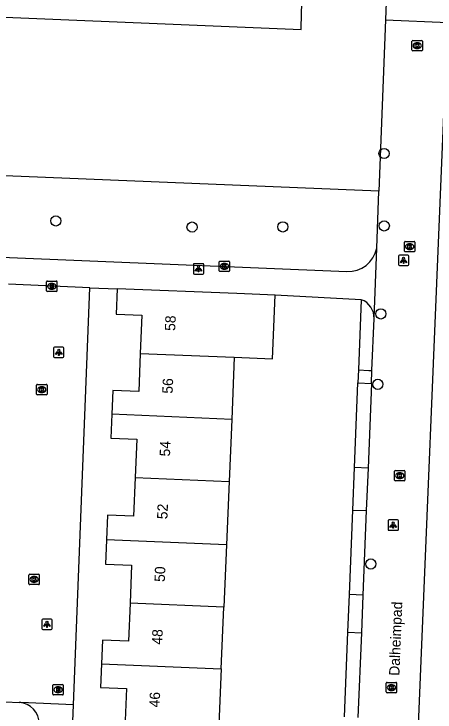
# Model space of a CAD drawing. Extents: x 160787 to 161428, y 386828 to 387483.
# Drawn here: x 161100.5 to 161141.1, y 387311.6 to 387378.7 of the extents above; entities that cross this region are included whole.
import ezdxf

# ---------------------------------------------------------------- set-up
doc = ezdxf.new("R2010")
doc.units = 0
for name, color, linetype in [('IMGEO_Boom', 7, 'Continuous'), ('IMGEO_Brandkraan', 7, 'Continuous'), ('IMGEO_Groenvoorziening', 7, 'Continuous'), ('IMGEO_Haag', 7, 'Continuous'), ('IMGEO_Kolk', 7, 'Continuous'), ('IMGEO_Lichtpunt', 7, 'Continuous'), ('IMGEO_Openbare_ruimte_label', 7, 'Continuous'), ('IMGEO_Pand', 7, 'Continuous'), ('IMGEO_Pand_nummerreeks', 7, 'Continuous'), ('IMGEO_Rioolput', 7, 'Continuous'), ('IMGEO_Voetpad_open', 7, 'Continuous')]:
    doc.layers.add(name, color=color, linetype=linetype)

msp = doc.modelspace()

# ---------------------------------------------------------------- linework, layer by layer
at = {"layer": 'IMGEO_Boom'}
for centre in [(161136.17, 387365.293), (161104.575, 387358.808), (161117.69, 387358.225), (161126.433, 387358.237), (161136.189, 387358.331), (161135.856, 387349.871), (161135.572, 387343.101), (161134.895, 387325.825)]:
    msp.add_circle(centre, 0.489, dxfattribs=at)
at = {"layer": 'IMGEO_Brandkraan'}
for p, q in [((161104.294, 387313.304), (161104.294, 387314.156)), ((161104.369, 387314.23), (161105.221, 387314.23)), ((161104.782, 387314.01), (161104.807, 387314.01)), ((161105.295, 387314.156), (161105.295, 387313.304)), ((161105.221, 387313.23), (161104.369, 387313.23)), ((161104.805, 387313.45), (161104.78, 387313.45))]:
    msp.add_line(p, q, dxfattribs=at)
for points in [[(161104.294, 387313.304), (161104.294, 387314.156)], [(161104.369, 387314.23), (161105.221, 387314.23)], [(161104.642, 387313.93), (161104.642, 387313.53), (161104.855, 387313.53)], [(161104.873, 387313.93), (161104.642, 387313.93)], [(161104.821, 387313.849), (161104.767, 387313.849), (161104.767, 387313.773)], [(161104.767, 387313.773), (161104.82, 387313.773)], [(161105.295, 387314.156), (161105.295, 387313.304)], [(161105.221, 387313.23), (161104.369, 387313.23)], [(161104.829, 387313.697), (161104.767, 387313.697), (161104.767, 387313.616)], [(161104.767, 387313.616), (161104.829, 387313.616)]]:
    msp.add_lwpolyline(points, dxfattribs=at)
for centre, radius, start, end in [((161104.371, 387314.154), 0.0765, 91.55205, 178.44795), ((161104.371, 387314.154), 0.0765, 91.55205, 178.44795), ((161104.822, 387313.811), 0.0379, 267.82845, 90.93552), ((161104.877, 387313.785), 0.145, 59.4692, 91.53667), ((161104.902, 387313.832), 0.0922, 285.51372, 58.15012), ((161104.907, 387313.64), 0.105, 301.31148, 78.98903), ((161105.219, 387314.154), 0.0765, 1.55205, 88.44795), ((161105.219, 387314.154), 0.0765, 1.55205, 88.44795), ((161104.371, 387313.306), 0.0765, 181.55205, 268.44795), ((161104.371, 387313.306), 0.0765, 181.55205, 268.44795), ((161104.83, 387313.656), 0.0404, 269.87594, 90.50774), ((161104.861, 387313.781), 0.251, 268.66757, 293.53466), ((161105.219, 387313.306), 0.0765, 271.55205, 358.44795), ((161105.219, 387313.306), 0.0765, 271.55205, 358.44795)]:
    msp.add_arc(centre, radius, start, end, dxfattribs=at)
for centre, major_axis, ratio, start_param, end_param in [((161104.781, 387313.73), (-0.387, 0.002), 0.722429, 4.712389, 7.853982), ((161104.806, 387313.73), (-0.39, 0.002), 0.717154, 1.570796, 4.712389)]:
    msp.add_ellipse(centre, major_axis=major_axis, ratio=ratio, start_param=start_param, end_param=end_param, dxfattribs=at)
at = {"layer": 'IMGEO_Groenvoorziening'}
for points in [[(161008.748, 387366.924), (161009.476, 387382.188), (161128.182, 387377.234), (161128.239, 387378.788), (161128.303, 387380.548), (161128.699, 387391.45)], [(161135.672, 387361.673), (161099.661, 387363.163)]]:
    msp.add_lwpolyline(points, dxfattribs=at)
at = {"layer": 'IMGEO_Haag'}
for points in [[(161133.977, 387351.235), (161133.705, 387344.483)], [(161133.328, 387335.1), (161133.655, 387343.234)], [(161132.836, 387322.88), (161133.163, 387331.014)], [(161132.363, 387311.119), (161132.69, 387319.253)]]:
    msp.add_lwpolyline(points, dxfattribs=at)
at = {"layer": 'IMGEO_Kolk'}
for p, q in [((161138.934, 387376.166), (161139.786, 387376.166)), ((161138.859, 387375.24), (161138.859, 387376.092)), ((161139.347, 387375.946), (161139.372, 387375.946)), ((161139.86, 387376.092), (161139.86, 387375.24)), ((161139.786, 387375.166), (161138.934, 387375.166)), ((161139.37, 387375.386), (161139.345, 387375.386)), ((161138.134, 387355.919), (161138.134, 387356.771)), ((161138.209, 387356.845), (161139.061, 387356.845)), ((161139.135, 387356.771), (161139.135, 387355.919)), ((161138.645, 387356.065), (161138.62, 387356.065)), ((161138.622, 387356.625), (161138.647, 387356.625)), ((161139.061, 387355.845), (161138.209, 387355.845)), ((161120.3, 387354.023), (161120.3, 387354.875)), ((161120.375, 387354.949), (161121.227, 387354.949)), ((161120.788, 387354.729), (161120.813, 387354.729)), ((161121.301, 387354.875), (161121.301, 387354.023)), ((161120.811, 387354.169), (161120.786, 387354.169)), ((161121.227, 387353.949), (161120.375, 387353.949)), ((161102.73, 387342.165), (161102.73, 387343.017)), ((161102.805, 387343.091), (161103.657, 387343.091)), ((161103.218, 387342.871), (161103.243, 387342.871)), ((161103.731, 387343.017), (161103.731, 387342.165)), ((161103.657, 387342.091), (161102.805, 387342.091)), ((161103.241, 387342.311), (161103.216, 387342.311)), ((161137.183, 387333.892), (161137.183, 387334.744)), ((161137.258, 387334.818), (161138.11, 387334.818)), ((161137.671, 387334.598), (161137.696, 387334.598)), ((161138.184, 387334.744), (161138.184, 387333.892)), ((161137.694, 387334.038), (161137.669, 387334.038)), ((161138.11, 387333.818), (161137.258, 387333.818)), ((161101.991, 387323.911), (161101.991, 387324.763)), ((161102.066, 387324.837), (161102.918, 387324.837)), ((161102.479, 387324.617), (161102.504, 387324.617)), ((161102.992, 387324.763), (161102.992, 387323.911)), ((161102.918, 387323.837), (161102.066, 387323.837)), ((161102.502, 387324.057), (161102.477, 387324.057)), ((161136.457, 387314.442), (161137.309, 387314.442)), ((161136.382, 387313.516), (161136.382, 387314.368)), ((161136.87, 387314.222), (161136.895, 387314.222)), ((161137.383, 387314.368), (161137.383, 387313.516)), ((161137.309, 387313.442), (161136.457, 387313.442)), ((161136.893, 387313.662), (161136.868, 387313.662))]:
    msp.add_line(p, q, dxfattribs=at)
for points in [[(161138.934, 387376.166), (161139.786, 387376.166)], [(161138.859, 387375.24), (161138.859, 387376.092)], [(161139.18, 387375.866), (161139.303, 387375.866), (161139.303, 387375.715), (161139.433, 387375.866), (161139.597, 387375.866), (161139.451, 387375.715), (161139.604, 387375.466), (161139.452, 387375.466), (161139.367, 387375.63), (161139.303, 387375.563), (161139.303, 387375.466), (161139.18, 387375.466), (161139.18, 387375.866)], [(161139.86, 387376.092), (161139.86, 387375.24)], [(161139.786, 387375.166), (161138.934, 387375.166)], [(161138.134, 387355.919), (161138.134, 387356.771)], [(161138.209, 387356.845), (161139.061, 387356.845)], [(161139.135, 387356.771), (161139.135, 387355.919)], [(161138.455, 387356.545), (161138.578, 387356.545), (161138.578, 387356.394), (161138.708, 387356.545), (161138.872, 387356.545), (161138.726, 387356.394), (161138.879, 387356.145), (161138.727, 387356.145), (161138.642, 387356.309), (161138.578, 387356.242), (161138.578, 387356.145), (161138.455, 387356.145), (161138.455, 387356.545)], [(161139.061, 387355.845), (161138.209, 387355.845)], [(161120.3, 387354.023), (161120.3, 387354.875)], [(161120.375, 387354.949), (161121.227, 387354.949)], [(161121.301, 387354.875), (161121.301, 387354.023)], [(161120.621, 387354.649), (161120.744, 387354.649), (161120.744, 387354.498), (161120.874, 387354.649), (161121.038, 387354.649), (161120.892, 387354.498), (161121.045, 387354.249), (161120.893, 387354.249), (161120.808, 387354.413), (161120.744, 387354.346), (161120.744, 387354.249), (161120.621, 387354.249), (161120.621, 387354.649)], [(161121.227, 387353.949), (161120.375, 387353.949)], [(161102.73, 387342.165), (161102.73, 387343.017)], [(161102.805, 387343.091), (161103.657, 387343.091)], [(161103.051, 387342.791), (161103.174, 387342.791), (161103.174, 387342.64), (161103.304, 387342.791), (161103.468, 387342.791), (161103.322, 387342.64), (161103.475, 387342.391), (161103.323, 387342.391), (161103.238, 387342.555), (161103.174, 387342.488), (161103.174, 387342.391), (161103.051, 387342.391), (161103.051, 387342.791)], [(161103.731, 387343.017), (161103.731, 387342.165)], [(161103.657, 387342.091), (161102.805, 387342.091)], [(161137.183, 387333.892), (161137.183, 387334.744)], [(161137.258, 387334.818), (161138.11, 387334.818)], [(161137.504, 387334.518), (161137.627, 387334.518), (161137.627, 387334.367), (161137.757, 387334.518), (161137.921, 387334.518), (161137.775, 387334.367), (161137.928, 387334.118), (161137.776, 387334.118), (161137.691, 387334.282), (161137.627, 387334.215), (161137.627, 387334.118), (161137.504, 387334.118), (161137.504, 387334.518)], [(161138.184, 387334.744), (161138.184, 387333.892)], [(161138.11, 387333.818), (161137.258, 387333.818)], [(161101.991, 387323.911), (161101.991, 387324.763)], [(161102.066, 387324.837), (161102.918, 387324.837)], [(161102.312, 387324.537), (161102.435, 387324.537), (161102.435, 387324.386), (161102.565, 387324.537), (161102.729, 387324.537), (161102.583, 387324.386), (161102.736, 387324.137), (161102.584, 387324.137), (161102.499, 387324.301), (161102.435, 387324.234), (161102.435, 387324.137), (161102.312, 387324.137), (161102.312, 387324.537)], [(161102.992, 387324.763), (161102.992, 387323.911)], [(161102.918, 387323.837), (161102.066, 387323.837)], [(161136.457, 387314.442), (161137.309, 387314.442)], [(161136.382, 387313.516), (161136.382, 387314.368)], [(161136.703, 387314.142), (161136.826, 387314.142), (161136.826, 387313.991), (161136.956, 387314.142), (161137.12, 387314.142), (161136.974, 387313.991), (161137.127, 387313.742), (161136.975, 387313.742), (161136.89, 387313.906), (161136.826, 387313.839), (161136.826, 387313.742), (161136.703, 387313.742), (161136.703, 387314.142)], [(161137.383, 387314.368), (161137.383, 387313.516)], [(161137.309, 387313.442), (161136.457, 387313.442)]]:
    msp.add_lwpolyline(points, dxfattribs=at)
for centre, start, end in [((161138.936, 387376.09), 91.55205, 178.44795), ((161138.936, 387376.09), 91.55205, 178.44795), ((161139.784, 387376.09), 1.55205, 88.44795), ((161139.784, 387376.09), 1.55205, 88.44795), ((161138.936, 387375.242), 181.55205, 268.44795), ((161138.936, 387375.242), 181.55205, 268.44795), ((161139.784, 387375.242), 271.55205, 358.44795), ((161139.784, 387375.242), 271.55205, 358.44795), ((161138.211, 387356.769), 91.55205, 178.44795), ((161138.211, 387356.769), 91.55205, 178.44795), ((161139.059, 387356.769), 1.55205, 88.44795), ((161139.059, 387356.769), 1.55205, 88.44795), ((161138.211, 387355.921), 181.55205, 268.44795), ((161138.211, 387355.921), 181.55205, 268.44795), ((161139.059, 387355.921), 271.55205, 358.44795), ((161139.059, 387355.921), 271.55205, 358.44795), ((161120.377, 387354.873), 91.55205, 178.44795), ((161120.377, 387354.873), 91.55205, 178.44795), ((161121.225, 387354.873), 1.55205, 88.44795), ((161121.225, 387354.873), 1.55205, 88.44795), ((161120.377, 387354.025), 181.55205, 268.44795), ((161120.377, 387354.025), 181.55205, 268.44795), ((161121.225, 387354.025), 271.55205, 358.44795), ((161121.225, 387354.025), 271.55205, 358.44795), ((161102.807, 387343.015), 91.55205, 178.44795), ((161102.807, 387343.015), 91.55205, 178.44795), ((161103.655, 387343.015), 1.55205, 88.44795), ((161103.655, 387343.015), 1.55205, 88.44795), ((161102.807, 387342.167), 181.55205, 268.44795), ((161102.807, 387342.167), 181.55205, 268.44795), ((161103.655, 387342.167), 271.55205, 358.44795), ((161103.655, 387342.167), 271.55205, 358.44795), ((161137.26, 387334.742), 91.55205, 178.44795), ((161137.26, 387334.742), 91.55205, 178.44795), ((161138.108, 387334.742), 1.55205, 88.44795), ((161138.108, 387334.742), 1.55205, 88.44795), ((161137.26, 387333.894), 181.55205, 268.44795), ((161137.26, 387333.894), 181.55205, 268.44795), ((161138.108, 387333.894), 271.55205, 358.44795), ((161138.108, 387333.894), 271.55205, 358.44795), ((161102.068, 387324.761), 91.55205, 178.44795), ((161102.068, 387324.761), 91.55205, 178.44795), ((161102.916, 387324.761), 1.55205, 88.44795), ((161102.916, 387324.761), 1.55205, 88.44795), ((161102.068, 387323.913), 181.55205, 268.44795), ((161102.068, 387323.913), 181.55205, 268.44795), ((161102.916, 387323.913), 271.55205, 358.44795), ((161102.916, 387323.913), 271.55205, 358.44795), ((161136.459, 387314.366), 91.55205, 178.44795), ((161136.459, 387314.366), 91.55205, 178.44795), ((161137.307, 387314.366), 1.55205, 88.44795), ((161137.307, 387314.366), 1.55205, 88.44795), ((161136.459, 387313.518), 181.55205, 268.44795), ((161136.459, 387313.518), 181.55205, 268.44795), ((161137.307, 387313.518), 271.55205, 358.44795), ((161137.307, 387313.518), 271.55205, 358.44795)]:
    msp.add_arc(centre, 0.0765, start, end, dxfattribs=at)
for centre, major_axis, ratio, start_param, end_param in [((161139.346, 387375.666), (-0.387, 0.002), 0.722429, 4.712389, 7.853982), ((161139.371, 387375.666), (-0.39, 0.002), 0.717154, 1.570796, 4.712389), ((161138.621, 387356.345), (-0.387, 0.002), 0.722429, 4.712389, 7.853982), ((161138.646, 387356.345), (-0.39, 0.002), 0.717154, 1.570796, 4.712389), ((161120.787, 387354.449), (-0.387, 0.002), 0.722429, 4.712389, 7.853982), ((161120.812, 387354.449), (-0.39, 0.002), 0.717154, 1.570796, 4.712389), ((161103.217, 387342.591), (-0.387, 0.002), 0.722429, 4.712389, 7.853982), ((161103.242, 387342.591), (-0.39, 0.002), 0.717154, 1.570796, 4.712389), ((161137.67, 387334.318), (-0.387, 0.002), 0.722429, 4.712389, 7.853982), ((161137.695, 387334.318), (-0.39, 0.002), 0.717154, 1.570796, 4.712389), ((161102.478, 387324.337), (-0.387, 0.002), 0.722429, 4.712389, 7.853982), ((161102.503, 387324.337), (-0.39, 0.002), 0.717154, 1.570796, 4.712389), ((161136.869, 387313.942), (-0.387, 0.002), 0.722429, 4.712389, 7.853982), ((161136.894, 387313.942), (-0.39, 0.002), 0.717154, 1.570796, 4.712389)]:
    msp.add_ellipse(centre, major_axis=major_axis, ratio=ratio, start_param=start_param, end_param=end_param, dxfattribs=at)
at = {"layer": 'IMGEO_Lichtpunt'}
for p, q in [((161137.55, 387355.422), (161137.55, 387354.615)), ((161137.55, 387355.422), (161137.55, 387354.615)), ((161138.452, 387355.517), (161137.644, 387355.517)), ((161138.452, 387355.517), (161137.644, 387355.517)), ((161138.546, 387354.615), (161138.546, 387355.422)), ((161138.546, 387354.615), (161138.546, 387355.422)), ((161118.718, 387354.703), (161117.91, 387354.703)), ((161118.718, 387354.703), (161117.91, 387354.703)), ((161117.816, 387354.608), (161117.816, 387353.801)), ((161117.816, 387354.608), (161117.816, 387353.801)), ((161118.812, 387353.801), (161118.812, 387354.608)), ((161118.812, 387353.801), (161118.812, 387354.608)), ((161137.644, 387354.521), (161138.452, 387354.521)), ((161137.644, 387354.521), (161138.452, 387354.521)), ((161117.91, 387353.707), (161118.718, 387353.707)), ((161117.91, 387353.707), (161118.718, 387353.707)), ((161105.265, 387346.682), (161104.457, 387346.682)), ((161105.265, 387346.682), (161104.457, 387346.682)), ((161104.363, 387346.587), (161104.363, 387345.78)), ((161104.363, 387346.587), (161104.363, 387345.78)), ((161105.359, 387345.78), (161105.359, 387346.587)), ((161105.359, 387345.78), (161105.359, 387346.587)), ((161104.457, 387345.686), (161105.265, 387345.686)), ((161104.457, 387345.686), (161105.265, 387345.686)), ((161136.553, 387329.965), (161136.553, 387329.158)), ((161136.553, 387329.965), (161136.553, 387329.158)), ((161137.455, 387330.06), (161136.647, 387330.06)), ((161137.455, 387330.06), (161136.647, 387330.06)), ((161137.549, 387329.158), (161137.549, 387329.965)), ((161137.549, 387329.158), (161137.549, 387329.965)), ((161136.647, 387329.064), (161137.455, 387329.064)), ((161136.647, 387329.064), (161137.455, 387329.064)), ((161103.227, 387320.432), (161103.227, 387319.625)), ((161103.227, 387320.432), (161103.227, 387319.625)), ((161104.129, 387320.527), (161103.321, 387320.527)), ((161104.129, 387320.527), (161103.321, 387320.527)), ((161104.223, 387319.625), (161104.223, 387320.432)), ((161104.223, 387319.625), (161104.223, 387320.432)), ((161103.321, 387319.531), (161104.129, 387319.531)), ((161103.321, 387319.531), (161104.129, 387319.531))]:
    msp.add_line(p, q, dxfattribs=at)
for points in [[(161137.924, 387355.086), (161137.963, 387355.058), (161137.775, 387354.796), (161137.737, 387354.823), (161137.924, 387355.086)], [(161138.026, 387355.038), (161138.073, 387355.038), (161138.073, 387354.716), (161138.026, 387354.716), (161138.026, 387355.038)], [(161138.136, 387355.058), (161138.174, 387355.085), (161138.361, 387354.823), (161138.322, 387354.795), (161138.136, 387355.058)], [(161118.19, 387354.272), (161118.229, 387354.244), (161118.041, 387353.982), (161118.003, 387354.009), (161118.19, 387354.272)], [(161118.292, 387354.224), (161118.339, 387354.224), (161118.339, 387353.902), (161118.292, 387353.902), (161118.292, 387354.224)], [(161118.402, 387354.244), (161118.44, 387354.271), (161118.627, 387354.009), (161118.588, 387353.981), (161118.402, 387354.244)], [(161104.737, 387346.251), (161104.776, 387346.223), (161104.588, 387345.961), (161104.55, 387345.988), (161104.737, 387346.251)], [(161104.839, 387346.203), (161104.886, 387346.203), (161104.886, 387345.881), (161104.839, 387345.881), (161104.839, 387346.203)], [(161104.949, 387346.223), (161104.987, 387346.25), (161105.174, 387345.988), (161105.135, 387345.96), (161104.949, 387346.223)], [(161136.927, 387329.629), (161136.966, 387329.601), (161136.778, 387329.339), (161136.74, 387329.366), (161136.927, 387329.629)], [(161137.029, 387329.581), (161137.076, 387329.581), (161137.076, 387329.259), (161137.029, 387329.259), (161137.029, 387329.581)], [(161137.139, 387329.601), (161137.177, 387329.628), (161137.364, 387329.366), (161137.325, 387329.338), (161137.139, 387329.601)], [(161103.601, 387320.096), (161103.64, 387320.068), (161103.452, 387319.806), (161103.414, 387319.833), (161103.601, 387320.096)], [(161103.703, 387320.048), (161103.75, 387320.048), (161103.75, 387319.726), (161103.703, 387319.726), (161103.703, 387320.048)], [(161103.813, 387320.068), (161103.851, 387320.095), (161104.038, 387319.833), (161103.999, 387319.805), (161103.813, 387320.068)]]:
    msp.add_lwpolyline(points, dxfattribs=at)
for centre in [(161138.049, 387355.22), (161118.315, 387354.406), (161104.862, 387346.385), (161137.052, 387329.763), (161103.726, 387320.23)]:
    msp.add_circle(centre, 0.0994, dxfattribs=at)
for centre, start, end in [((161137.644, 387355.422), 90, 180), ((161137.644, 387355.422), 90, 180), ((161138.452, 387355.422), 0, 90), ((161138.452, 387355.422), 0, 90), ((161117.91, 387354.608), 90, 180), ((161117.91, 387354.608), 90, 180), ((161118.718, 387354.608), 0, 90), ((161118.718, 387354.608), 0, 90), ((161137.644, 387354.615), 180, 270), ((161137.644, 387354.615), 180, 270), ((161138.452, 387354.615), 270, 0), ((161138.452, 387354.615), 270, 360), ((161117.91, 387353.801), 180, 270), ((161117.91, 387353.801), 180, 270), ((161118.718, 387353.801), 270, 0), ((161118.718, 387353.801), 270, 360), ((161104.457, 387346.587), 90, 180), ((161104.457, 387346.587), 90, 180), ((161105.265, 387346.587), 0, 90), ((161105.265, 387346.587), 0, 90), ((161104.457, 387345.78), 180, 270), ((161104.457, 387345.78), 180, 270), ((161105.265, 387345.78), 270, 0), ((161105.265, 387345.78), 270, 360), ((161136.647, 387329.965), 90, 180), ((161136.647, 387329.965), 90, 180), ((161137.455, 387329.965), 0, 90), ((161137.455, 387329.965), 0, 90), ((161136.647, 387329.158), 180, 270), ((161136.647, 387329.158), 180, 270), ((161137.455, 387329.158), 270, 0), ((161137.455, 387329.158), 270, 360), ((161103.321, 387320.432), 90, 180), ((161103.321, 387320.432), 90, 180), ((161104.129, 387320.432), 0, 90), ((161104.129, 387320.432), 0, 90), ((161103.321, 387319.625), 180, 270), ((161103.321, 387319.625), 180, 270), ((161104.129, 387319.625), 270, 0), ((161104.129, 387319.625), 270, 360)]:
    msp.add_arc(centre, 0.0946, start, end, dxfattribs=at)
at = {"layer": 'IMGEO_Pand'}
for points in [[(161110.496, 387352.292), (161110.398, 387349.854), (161112.851, 387349.755), (161112.704, 387346.08)], [(161125.69, 387351.675), (161122.013, 387351.83), (161110.496, 387352.292)], [(161121.755, 387345.698), (161125.432, 387345.543), (161125.69, 387351.675)], [(161112.704, 387346.08), (161112.556, 387342.403), (161110.06, 387342.503), (161109.968, 387340.22)], [(161112.704, 387346.08), (161121.755, 387345.698)], [(161121.755, 387345.698), (161121.504, 387339.734)], [(161109.968, 387340.22), (161109.876, 387337.937), (161112.362, 387337.837), (161112.213, 387334.125)], [(161121.504, 387339.734), (161109.968, 387340.22)], [(161121.504, 387339.734), (161121.251, 387333.744)], [(161112.213, 387334.125), (161112.064, 387330.416), (161109.545, 387330.518), (161109.45, 387328.16)], [(161112.213, 387334.125), (161121.251, 387333.744)], [(161121.251, 387333.744), (161120.996, 387327.673)], [(161109.45, 387328.16), (161109.355, 387325.8), (161111.877, 387325.698), (161111.731, 387322.052)], [(161120.996, 387327.673), (161109.45, 387328.16)], [(161120.996, 387327.673), (161120.743, 387321.672)], [(161111.731, 387322.052), (161111.584, 387318.404), (161109.073, 387318.505), (161108.982, 387316.222)], [(161120.743, 387321.672), (161111.731, 387322.052)], [(161120.493, 387315.737), (161120.743, 387321.672)], [(161108.982, 387316.222), (161108.89, 387313.938), (161111.382, 387313.838), (161111.228, 387310.015)], [(161108.982, 387316.222), (161120.493, 387315.737)], [(161120.493, 387315.737), (161120.236, 387309.635)]]:
    msp.add_lwpolyline(points, dxfattribs=at)
at = {"layer": 'IMGEO_Rioolput'}
for p, q in [((161103.691, 387352.103), (161103.691, 387352.955)), ((161103.766, 387353.029), (161104.618, 387353.029)), ((161104.179, 387352.809), (161104.204, 387352.809)), ((161104.692, 387352.955), (161104.692, 387352.103)), ((161104.618, 387352.029), (161103.766, 387352.029)), ((161104.202, 387352.249), (161104.177, 387352.249))]:
    msp.add_line(p, q, dxfattribs=at)
for points in [[(161103.691, 387352.103), (161103.691, 387352.955)], [(161103.766, 387353.029), (161104.618, 387353.029)], [(161104.28, 387352.727), (161104.028, 387352.729), (161104.028, 387352.329)], [(161104.206, 387352.648), (161104.152, 387352.648), (161104.152, 387352.567)], [(161104.692, 387352.955), (161104.692, 387352.103)], [(161104.618, 387352.029), (161103.766, 387352.029)], [(161104.028, 387352.329), (161104.152, 387352.329), (161104.152, 387352.491), (161104.163, 387352.491)], [(161104.152, 387352.567), (161104.204, 387352.567)], [(161104.21, 387352.462), (161104.281, 387352.329), (161104.421, 387352.329), (161104.356, 387352.455)]]:
    msp.add_lwpolyline(points, dxfattribs=at)
for centre, radius, start, end in [((161103.768, 387352.953), 0.0765, 91.55205, 178.44795), ((161103.768, 387352.953), 0.0765, 91.55205, 178.44795), ((161104.212, 387352.552), 0.0964, 77.00612, 93.18647), ((161104.226, 387352.609), 0.0378, 276.66336, 79.67722), ((161104.279, 387352.617), 0.109, 350.36119, 89.41601), ((161104.616, 387352.953), 0.0765, 1.55205, 88.44795), ((161104.616, 387352.953), 0.0765, 1.55205, 88.44795), ((161103.768, 387352.105), 0.0765, 181.55205, 268.44795), ((161103.768, 387352.105), 0.0765, 181.55205, 268.44795), ((161104.162, 387352.438), 0.0533, 26.02933, 88.69889), ((161104.188, 387352.756), 0.19, 274.7715, 282.96867), ((161104.277, 387352.617), 0.112, 277.58423, 350.98172), ((161104.261, 387352.402), 0.108, 29.51342, 73.79051), ((161104.616, 387352.105), 0.0765, 271.55205, 358.44795), ((161104.616, 387352.105), 0.0765, 271.55205, 358.44795)]:
    msp.add_arc(centre, radius, start, end, dxfattribs=at)
for centre, major_axis, ratio, start_param, end_param in [((161104.178, 387352.529), (-0.387, 0.002), 0.722429, 4.712389, 7.853982), ((161104.203, 387352.529), (-0.39, 0.002), 0.717154, 1.570796, 4.712389)]:
    msp.add_ellipse(centre, major_axis=major_axis, ratio=ratio, start_param=start_param, end_param=end_param, dxfattribs=at)
at = {"layer": 'IMGEO_Voetpad_open'}
for points in [[(161136.742, 387389.388), (161136.744, 387389.221), (161136.73, 387389.054), (161136.309, 387378.159)], [(161136.309, 387378.159), (161135.672, 387361.673)], [(161136.309, 387378.159), (161142.294, 387377.909)], [(161139.046, 387299.512), (161142.214, 387375.996), (161142.215, 387376.018), (161142.294, 387377.909)], [(161135.46, 387356.193), (161135.672, 387361.673)], [(161135.205, 387349.415), (161135.214, 387349.468), (161135.46, 387356.193)], [(161099.335, 387355.327), (161132.597, 387353.946)], [(161107.845, 387352.38), (161100.034, 387352.72)], [(161106.267, 387312.29), (161107.845, 387352.38)], [(161107.845, 387352.38), (161110.496, 387352.292)], [(161133.977, 387351.235), (161125.69, 387351.675)], [(161135.004, 387344.431), (161135.205, 387349.415)], [(161133.705, 387344.483), (161133.655, 387343.234)], [(161133.705, 387344.483), (161134.708, 387344.443), (161135.004, 387344.431)], [(161134.954, 387343.182), (161135.004, 387344.431)], [(161133.655, 387343.234), (161134.954, 387343.182)], [(161134.954, 387343.182), (161134.627, 387335.048)], [(161133.163, 387331.014), (161133.328, 387335.1)], [(161134.627, 387335.048), (161133.328, 387335.1)], [(161134.627, 387335.048), (161134.462, 387330.962)], [(161133.163, 387331.014), (161134.462, 387330.962)], [(161134.462, 387330.962), (161134.135, 387322.828)], [(161132.69, 387319.253), (161132.836, 387322.88)], [(161134.135, 387322.828), (161132.836, 387322.88)], [(161134.135, 387322.828), (161133.989, 387319.201)], [(161132.69, 387319.253), (161133.989, 387319.201)], [(161133.989, 387319.201), (161133.662, 387311.067)], [(161098.379, 387312.62), (161101.064, 387312.508)], [(161106.267, 387312.29), (161101.196, 387312.508), (161101.064, 387312.508)], [(161104.756, 387273.893), (161106.267, 387312.29)]]:
    msp.add_lwpolyline(points, dxfattribs=at)
for centre, radius, start, end in [((161132.711, 387356.748), 2.804, 267.66706, 348.58549), ((161133.394, 387349.518), 1.813, 356.75541, 71.26166), ((161100.953, 387310.487), 2.024, 358.85448, 86.84999)]:
    msp.add_arc(centre, radius, start, end, dxfattribs=at)

# ---------------------------------------------------------------- texts
at = {"layer": 'IMGEO_Openbare_ruimte_label'}
msp.add_text('Dalheimpad', height=1, rotation=87.7071, dxfattribs=at).set_placement((161137.644, 387315.057))
at = {"layer": 'IMGEO_Pand_nummerreeks'}
for s, rotation, p in [('58', 87.62244, (161116.067, 387348.219)), ('56', 87.62363, (161115.816, 387342.183)), ('54', 87.62363, (161115.565, 387336.149)), ('52', 87.62363, (161115.315, 387330.113)), ('50', 87.62363, (161115.066, 387324.086)), ('48', 87.62363, (161114.815, 387318.053)), ('46', 87.62363, (161114.564, 387312.017))]:
    msp.add_text(s, height=1, rotation=rotation, dxfattribs=at).set_placement(p)

doc.saveas('drawing.dxf')
